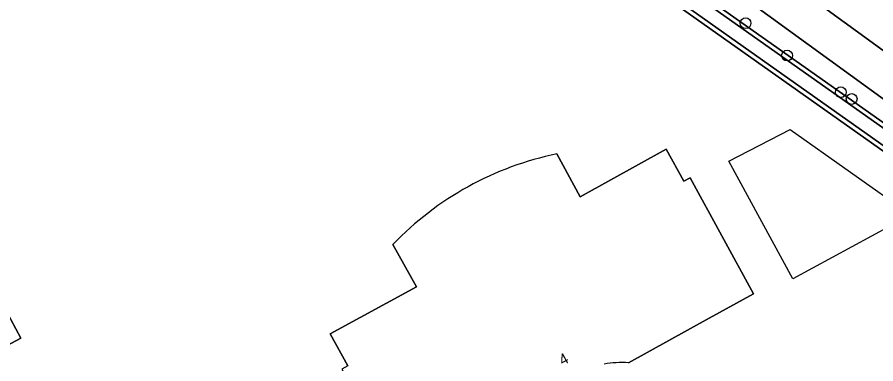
# Model space of a CAD drawing. Extents: x 157320 to 158835, y 386650 to 388491.
# Drawn here: x 158510.3 to 158588.2, y 387108.4 to 387139.9 of the extents above; entities that cross this region are included whole.
import ezdxf

# ---------------------------------------------------------------- set-up
doc = ezdxf.new("R2010")
doc.units = 0
for name, color, linetype in [('IMGEO_Berm_groen', 7, 'Continuous'), ('IMGEO_Boom', 7, 'Continuous'), ('IMGEO_Erf', 7, 'Continuous'), ('IMGEO_Fietspad_gesloten', 7, 'Continuous'), ('IMGEO_Oever', 7, 'Continuous'), ('IMGEO_Pand', 7, 'Continuous'), ('IMGEO_Pand_nummerreeks', 7, 'Continuous'), ('IMGEO_Pand_vergunning_verleend', 7, 'Continuous'), ('IMGEO_Waterloop', 7, 'Continuous')]:
    doc.layers.add(name, color=color, linetype=linetype)

msp = doc.modelspace()

# ---------------------------------------------------------------- linework, layer by layer
at = {"layer": 'IMGEO_Berm_groen'}
for points in [[(158573.514, 387156.155), (158552.585, 387171.321), (158546.328, 387167.888), (158563.599, 387155.314), (158580.746, 387142.77), (158599.211, 387129.321), (158603.613, 387134.344), (158590.9, 387143.557)], [(158578.347, 387140.093), (158561.36, 387152.455), (158542.985, 387166.039), (158538.945, 387163.803), (158564.639, 387144.893), (158563.379, 387146.198), (158539.937, 387163.698), (158541.817, 387164.649), (158565.05, 387147.522), (158565.629, 387146.75), (158593.975, 387126.702), (158592.731, 387124.999), (158594.123, 387123.554), (158596.782, 387126.722)]]:
    msp.add_lwpolyline(points, close=True, dxfattribs=at)
at = {"layer": 'IMGEO_Boom'}
for centre in [(158576.344, 387139.349), (158580.104, 387136.418), (158584.979, 387133.091), (158585.969, 387132.477)]:
    msp.add_circle(centre, 0.489, dxfattribs=at)
at = {"layer": 'IMGEO_Erf'}
for points in [[(158275.741, 386965.66), (158297.306, 386949.366), (158297.552, 386949.219), (158298.99, 386949.933), (158399.878, 387000), (158500, 387049.688), (158544.821, 387071.951), (158611.944, 387105.361), (158616.153, 387107.456), (158597.453, 387121.135), (158594.123, 387123.554), (158592.731, 387124.999), (158569.38, 387141.536)], [(158559.223, 387127.489), (158561.337, 387123.598), (158569.147, 387127.927), (158570.756, 387125.024), (158571.307, 387125.329), (158577.076, 387114.798), (158573.036, 387112.575), (158565.713, 387108.545)], [(158540.261, 387108.261), (158538.672, 387111.165), (158546.491, 387115.443), (158544.361, 387119.286)]]:
    msp.add_lwpolyline(points, dxfattribs=at)
msp.add_lwpolyline([(158508.796, 387114.174), (158510.608, 387110.786), (158506.561, 387108.622), (158504.749, 387112.009)], close=True, dxfattribs=at)
for centre, radius, start, end in [((158565.027, 387099.406), 28.677, 101.67606, 118.89233), ((158565.01, 387099.433), 28.645, 118.89, 136.12592), ((158565.145, 387099.104), 9.458, 86.55922, 99.90741)]:
    msp.add_arc(centre, radius, start, end, dxfattribs=at)
at = {"layer": 'IMGEO_Fietspad_gesloten'}
for points in [[(158620.551, 387113.561), (158609.627, 387121.738), (158602.526, 387126.907), (158599.211, 387129.321), (158580.746, 387142.77), (158563.599, 387155.314), (158546.328, 387167.888), (158542.75, 387170.509), (158526.616, 387182.118), (158512.044, 387192.647), (158507.447, 387195.888)], [(158508.331, 387190.959), (158524.382, 387179.262), (158539.292, 387168.606), (158542.985, 387166.039), (158561.36, 387152.455), (158578.347, 387140.093), (158596.782, 387126.722), (158600.259, 387124.198), (158617.845, 387110.93), (158622.371, 387109.389)]]:
    msp.add_lwpolyline(points, dxfattribs=at)
at = {"layer": 'IMGEO_Oever'}
for points in [[(158565.629, 387146.75), (158565.05, 387147.522), (158541.817, 387164.649), (158539.937, 387163.698), (158563.379, 387146.198), (158564.639, 387144.893), (158569.38, 387141.536), (158592.731, 387124.999), (158593.975, 387126.702)], [(158565.341, 387146.454), (158593.4, 387126.608), (158592.639, 387125.565), (158569.616, 387141.869), (158564.906, 387145.204), (158563.65, 387146.506), (158540.71, 387163.631), (158541.777, 387164.171), (158564.759, 387147.229)]]:
    msp.add_lwpolyline(points, close=True, dxfattribs=at)
at = {"layer": 'IMGEO_Pand'}
for points in [[(158565.713, 387108.545), (158573.036, 387112.575), (158577.076, 387114.798), (158571.307, 387125.329), (158570.756, 387125.024), (158569.147, 387127.927), (158561.337, 387123.598), (158559.223, 387127.489)], [(158544.361, 387119.286), (158546.491, 387115.443), (158538.672, 387111.165), (158540.261, 387108.261), (158539.717, 387107.963), (158543.094, 387101.821), (158545.503, 387097.439), (158549.508, 387099.644), (158556.841, 387103.683)]]:
    msp.add_lwpolyline(points, dxfattribs=at)
msp.add_lwpolyline([(158508.796, 387114.174), (158504.749, 387112.009), (158506.561, 387108.622), (158510.608, 387110.786)], close=True, dxfattribs=at)
for centre, radius, start, end in [((158565.027, 387099.406), 28.677, 101.67606, 118.89233), ((158565.01, 387099.433), 28.645, 118.89, 136.12592), ((158565.145, 387099.104), 9.458, 86.55922, 99.90741)]:
    msp.add_arc(centre, radius, start, end, dxfattribs=at)
at = {"layer": 'IMGEO_Pand_vergunning_verleend'}
msp.add_lwpolyline([(158574.826, 387126.846), (158580.378, 387129.717), (158591.323, 387121.973), (158580.638, 387116.161)], close=True, dxfattribs=at)
at = {"layer": 'IMGEO_Waterloop'}
msp.add_lwpolyline([(158565.341, 387146.454), (158564.759, 387147.229), (158541.777, 387164.171), (158540.71, 387163.631), (158563.65, 387146.506), (158564.906, 387145.204), (158569.616, 387141.869), (158592.639, 387125.565), (158593.4, 387126.608)], close=True, dxfattribs=at)

# ---------------------------------------------------------------- texts
at = {"layer": 'IMGEO_Pand_nummerreeks'}
msp.add_text('4', height=1, rotation=28.53824, dxfattribs=at).set_placement((158559.744, 387108.251))

doc.saveas('drawing.dxf')
